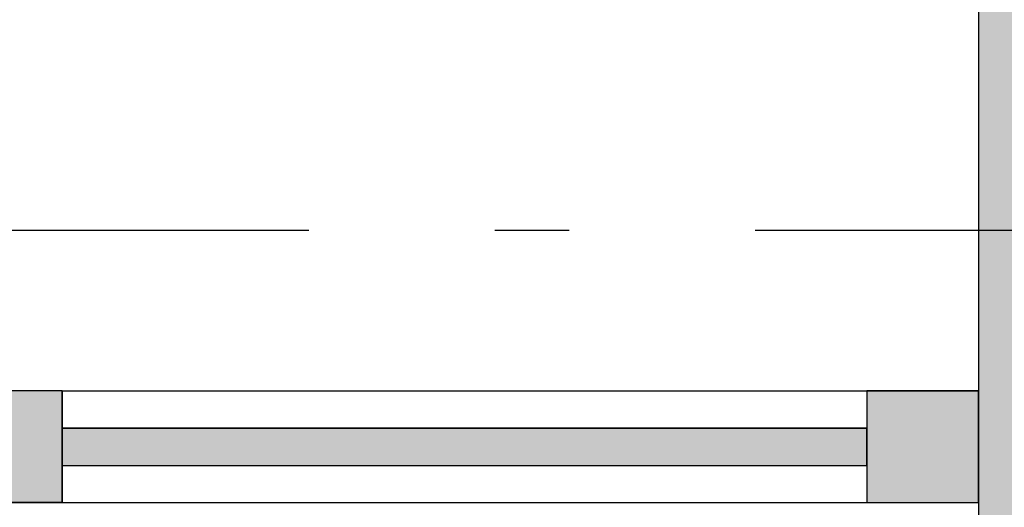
# Model space of a CAD drawing. Extents: x 2 to 87, y -108 to 11.
# Tile 300 of 352: x 48.339 to 49.662, y -33.98 to -33.325. Entities that reach past the tile are written whole.
import ezdxf

# ---------------------------------------------------------------- set-up
doc = ezdxf.new("R2010")
doc.units = 0
doc.header["$MEASUREMENT"] = 0
doc.linetypes.add('DASHDOT', pattern=[1, 0.5, -0.25, 0, -0.25])
for name, color, linetype in [('2', 7, 'CONTINUOUS'), ('25', 7, 'CONTINUOUS'), ('3', 7, 'CONTINUOUS'), ('5', 7, 'CONTINUOUS')]:
    doc.layers.add(name, color=color, linetype=linetype)

# ---------------------------------------------------------------- blocks, each defined once
blk = doc.blocks.new('*N212')
at = {"layer": '3', "color": 62, "linetype": 'Continuous'}
for p, q in [((-0.15, 0.075), (0, 0.075)), ((-0.15, 0.075), (-0.15, -0.075)), ((0, 0.075), (0, -0.075)), ((-0.15, -0.075), (0, -0.075))]:
    blk.add_line(p, q, dxfattribs=at)
for points in [[(-0.15, 0.075), (-0.15, 0.075), (0, 0.075)], [(-0.15, 0.075), (-0.15, -0.075), (0, -0.075)], [(-0.15, 0.075), (0, 0.075), (0, -0.075)], [(-0.15, -0.075), (-0.15, -0.075), (0, -0.075)]]:
    blk.add_solid(points, dxfattribs=at)
blk = doc.blocks.new('*N216')
at = {"layer": '3', "color": 62, "linetype": 'Continuous'}
for p, q in [((0.075, 0.075), (-0.075, 0.075)), ((-0.075, 0.075), (-0.075, -0.075)), ((0.075, 0.075), (0.075, -0.075)), ((0.075, -0.075), (-0.075, -0.075))]:
    blk.add_line(p, q, dxfattribs=at)
for points in [[(0.075, 0.075), (0.075, 0.075), (-0.075, 0.075)], [(0.075, 0.075), (0.075, -0.075), (-0.075, -0.075)], [(0.075, 0.075), (-0.075, 0.075), (-0.075, -0.075)], [(0.075, -0.075), (0.075, -0.075), (-0.075, -0.075)]]:
    blk.add_solid(points, dxfattribs=at)

msp = doc.modelspace()

# ---------------------------------------------------------------- linework, layer by layer
at = {"layer": '2', "color": 62, "linetype": 'Continuous'}
for p, q in [((49.6276, -32.7487), (49.6276, -44.5706)), ((49.4776, -33.8733), (48.3963, -33.8733)), ((48.3963, -33.8733), (48.3963, -33.9233)), ((49.4776, -33.9233), (49.4776, -33.8733)), ((48.3963, -33.9233), (49.4776, -33.9233))]:
    msp.add_line(p, q, dxfattribs=at)
at = {"layer": '25', "color": 62, "linetype": 'Continuous'}
for p, q in [((49.6276, -32.7487), (49.6276, -34.5029)), ((48.3963, -33.8733), (49.4776, -33.8733)), ((48.3963, -33.8733), (48.3963, -33.9233)), ((49.4776, -33.8733), (49.4776, -33.9233)), ((48.3963, -33.9233), (48.4345, -33.9233)), ((48.4345, -33.9233), (49.4776, -33.9233))]:
    msp.add_line(p, q, dxfattribs=at)
for points in [[(49.6276, -32.7487), (49.6276, -34.5029), (50.0276, -34.5029)], [(49.6276, -32.7487), (50.0276, -32.7487), (50.0276, -34.5029)], [(48.3963, -33.8733), (48.3963, -33.8733), (49.4776, -33.8733)], [(48.3963, -33.8733), (48.3963, -33.9233), (49.4776, -33.9233)], [(48.3963, -33.8733), (49.4776, -33.8733), (49.4776, -33.9233)], [(48.3963, -33.9233), (48.3963, -33.9233), (48.4345, -33.9233)], [(48.4345, -33.9233), (48.4345, -33.9233), (49.4776, -33.9233)]]:
    msp.add_solid(points, dxfattribs=at)
at = {"layer": '3', "color": 62, "linetype": 'Continuous'}
for p, q in [((48.3963, -33.8233), (48.2463, -33.8233)), ((48.3963, -33.8233), (49.4776, -33.8233)), ((48.3963, -33.9733), (48.3963, -33.8233)), ((49.6276, -33.8233), (49.4776, -33.8233)), ((49.4776, -33.8233), (49.4776, -33.9733)), ((49.6276, -33.9733), (49.6276, -33.8233)), ((48.2463, -33.9733), (48.3963, -33.9733)), ((48.3963, -33.9733), (49.4776, -33.9733)), ((49.4776, -33.9733), (49.6276, -33.9733))]:
    msp.add_line(p, q, dxfattribs=at)
at = {"layer": '5', "color": 7, "linetype": 'DASHDOT'}
for p, q in [((49.6276, -7.3075), (49.6276, -96.5075)), ((7.5276, -33.6075), (52.6276, -33.6075))]:
    msp.add_line(p, q, dxfattribs=at)

# ---------------------------------------------------------------- block references
at = {"layer": '3', "color": 62, "linetype": 'Continuous'}
for name, p in [('*N216', (48.3213, -33.8983)), ('*N212', (49.6276, -33.8983))]:
    msp.add_blockref(name, p, dxfattribs=at)

doc.saveas('drawing.dxf')
